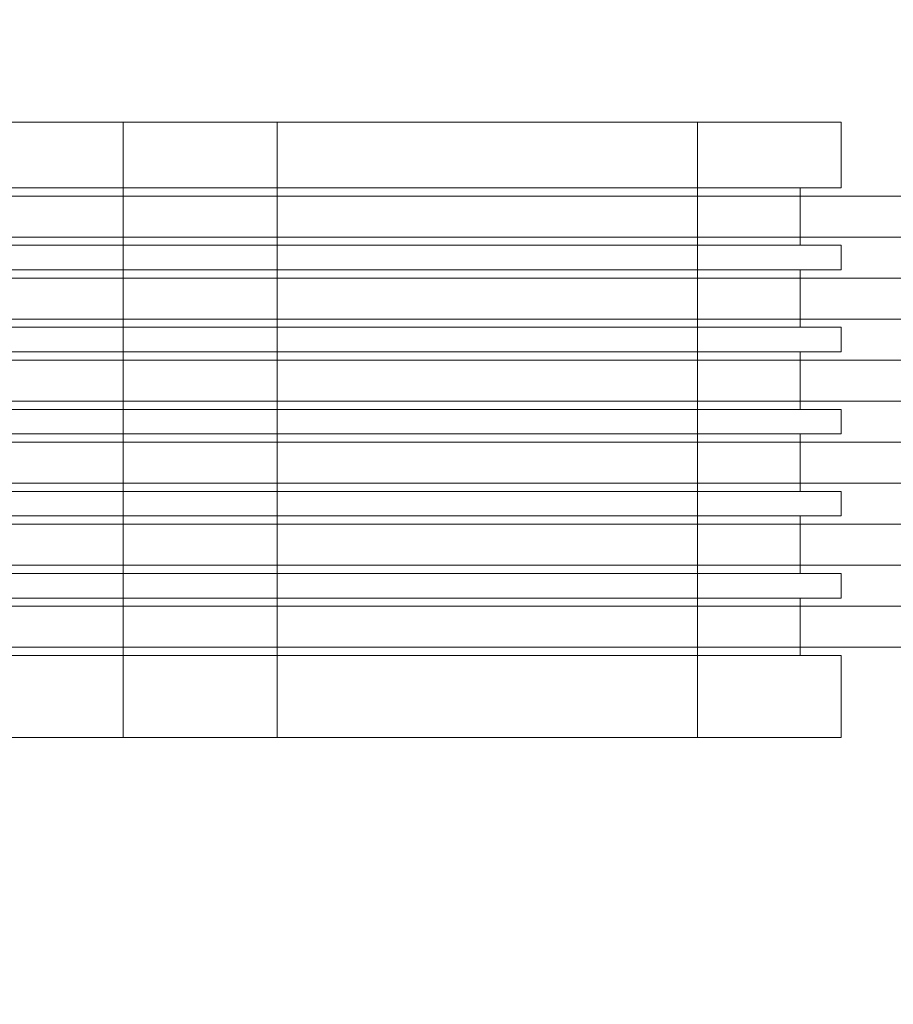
# Model space of a CAD drawing. Header units: millimetres. Extents: x -2233 to 61924, y -68080 to 6847.
# Tile 549 of 656: x 24560 to 24773, y -19725 to -19485. Entities that reach past the tile are written whole.
import ezdxf

# ---------------------------------------------------------------- set-up
doc = ezdxf.new("R2010")
doc.units = ezdxf.units.MM
doc.layers.add('COTAS_O', color=1, linetype='Continuous', lineweight=0)
doc.layers.add('superior_briquetadora', color=7, linetype='Continuous', lineweight=0)
doc.dimstyles.new('R19_100', dxfattribs={"dimtxt": 250, "dimasz": 150, "dimexe": 150, "dimexo": 80, "dimgap": 100, "dimtad": 1, "dimtih": 1, "dimtoh": 1, "dimdsep": 46, "dimcen": 0.09, "dimadec": 0, "dimazin": 0, "dimtfac": 1, "dimtdec": 4, "dimtofl": 0, "dimtmove": 0, "dimatfit": 3, "dimfxl": 1, "dimtolj": 1, "dimtzin": 0, "dimarcsym": 0})

# ---------------------------------------------------------------- blocks, each defined once
blk = doc.blocks.new('DIM_R28_42')
at = {"layer": 'COTAS_O'}
for p, q in [((23750.07, -19480), (23750.07, -20380)), ((25950.07, -19480), (25950.07, -20380)), ((23750.07, -20380), (23900.07, -20335)), ((25950.07, -20380), (25800.07, -20335)), ((23750.07, -20380), (25950.07, -20380)), ((23750.07, -20380), (23900.07, -20425)), ((25950.07, -20380), (25800.07, -20425))]:
    blk.add_line(p, q, dxfattribs=at)
blk.add_text('2200 O', height=250, dxfattribs=at).set_placement((24850.07, -20280))

msp = doc.modelspace()

# ---------------------------------------------------------------- linework, layer by layer
at = {"layer": 'superior_briquetadora'}
for p, q in [((24562.53, -19510), (24542.605, -19510)), ((24557.131, -19510), (24575.55, -19510)), ((24581.647, -19510), (24562.53, -19510)), ((24575.55, -19510), (24593.454, -19510)), ((24598.408, -19510), (24581.647, -19510)), ((24585.067, -19660), (24585.067, -19510)), ((24587.903, -19510), (24585.067, -19510)), ((24596.18, -19510), (24587.903, -19510)), ((24593.454, -19510), (24610.769, -19510)), ((24609.227, -19510), (24596.18, -19510)), ((24611.455, -19510), (24598.408, -19510)), ((24625.988, -19510), (24609.227, -19510)), ((24610.769, -19510), (24627.424, -19510)), ((24619.732, -19510), (24611.455, -19510)), ((24622.567, -19510), (24619.732, -19510)), ((24622.567, -19660), (24622.567, -19510)), ((24645.105, -19510), (24625.988, -19510)), ((24627.424, -19510), (24643.349, -19510)), ((24643.349, -19510), (24658.481, -19510)), ((24665.03, -19510), (24645.105, -19510)), ((24658.481, -19510), (24672.756, -19510)), ((24684.147, -19510), (24665.03, -19510)), ((24672.756, -19510), (24686.116, -19510)), ((24700.908, -19510), (24684.147, -19510)), ((24686.116, -19510), (24698.506, -19510)), ((24698.506, -19510), (24709.875, -19510)), ((24713.955, -19510), (24700.908, -19510)), ((24709.875, -19510), (24720.176, -19510)), ((24722.232, -19510), (24713.955, -19510)), ((24720.176, -19510), (24729.368, -19510)), ((24725.067, -19510), (24722.232, -19510)), ((24725.067, -19660), (24725.067, -19510)), ((24729.368, -19510), (24737.412, -19510)), ((24737.412, -19510), (24744.275, -19510)), ((24744.275, -19510), (24749.929, -19510)), ((24749.929, -19510), (24754.351, -19510)), ((24754.351, -19510), (24757.522, -19510)), ((24757.522, -19510), (24759.431, -19510)), ((24759.431, -19510), (24760.067, -19510)), ((24760.067, -19510), (24760.067, -19526)), ((24546.499, -19526), (24564.873, -19526)), ((24557.131, -19526), (24575.55, -19526)), ((24564.873, -19526), (24582.754, -19526)), ((24575.55, -19526), (24593.454, -19526)), ((24582.754, -19526), (24600.067, -19526)), ((24593.454, -19526), (24610.769, -19526)), ((24600.067, -19526), (24616.739, -19526)), ((24610.769, -19526), (24627.424, -19526)), ((24616.739, -19526), (24632.696, -19526)), ((24627.424, -19526), (24643.349, -19526)), ((24632.696, -19526), (24647.871, -19526)), ((24643.349, -19526), (24658.481, -19526)), ((24647.871, -19526), (24662.2, -19526)), ((24658.481, -19526), (24672.756, -19526)), ((24662.2, -19526), (24675.619, -19526)), ((24672.756, -19526), (24686.116, -19526)), ((24675.619, -19526), (24688.073, -19526)), ((24686.116, -19526), (24698.506, -19526)), ((24688.073, -19526), (24699.508, -19526)), ((24698.506, -19526), (24709.875, -19526)), ((24699.508, -19526), (24709.875, -19526)), ((24709.875, -19526), (24719.129, -19526)), ((24709.875, -19526), (24720.176, -19526)), ((24719.129, -19526), (24727.231, -19526)), ((24720.176, -19526), (24729.368, -19526)), ((24727.231, -19526), (24734.147, -19526)), ((24729.368, -19526), (24737.412, -19526)), ((24734.147, -19526), (24739.845, -19526)), ((24737.412, -19526), (24744.275, -19526)), ((24739.845, -19526), (24744.303, -19526)), ((24744.275, -19526), (24749.929, -19526)), ((24744.303, -19526), (24747.501, -19526)), ((24747.501, -19526), (24749.425, -19526)), ((24749.425, -19526), (24750.067, -19526)), ((24749.929, -19526), (24754.351, -19526)), ((24750.067, -19540), (24750.067, -19526)), ((24754.351, -19526), (24757.522, -19526)), ((24757.522, -19526), (24759.431, -19526)), ((24759.431, -19526), (24760.067, -19526)), ((24471.62, -19528), (26228.731, -19528)), ((24472.193, -19528), (26229.304, -19528)), ((26235.991, -19528), (24489.68, -19528)), ((26237.044, -19528), (24490.733, -19528)), ((24471.62, -19538), (26228.731, -19538)), ((24472.193, -19538), (26229.304, -19538)), ((26235.991, -19538), (24489.68, -19538)), ((26237.044, -19538), (24490.733, -19538)), ((24546.499, -19540), (24564.873, -19540)), ((24557.131, -19540), (24575.55, -19540)), ((24564.873, -19540), (24582.754, -19540)), ((24575.55, -19540), (24593.454, -19540)), ((24582.754, -19540), (24600.067, -19540)), ((24593.454, -19540), (24610.769, -19540)), ((24600.067, -19540), (24616.739, -19540)), ((24610.769, -19540), (24627.424, -19540)), ((24616.739, -19540), (24632.696, -19540)), ((24627.424, -19540), (24643.349, -19540)), ((24632.696, -19540), (24647.871, -19540)), ((24643.349, -19540), (24658.481, -19540)), ((24647.871, -19540), (24662.2, -19540)), ((24658.481, -19540), (24672.756, -19540)), ((24662.2, -19540), (24675.619, -19540)), ((24672.756, -19540), (24686.116, -19540)), ((24675.619, -19540), (24688.073, -19540)), ((24686.116, -19540), (24698.506, -19540)), ((24688.073, -19540), (24699.508, -19540)), ((24698.506, -19540), (24709.875, -19540)), ((24699.508, -19540), (24709.875, -19540)), ((24709.875, -19540), (24719.129, -19540)), ((24709.875, -19540), (24720.176, -19540)), ((24719.129, -19540), (24727.231, -19540)), ((24720.176, -19540), (24729.368, -19540)), ((24727.231, -19540), (24734.147, -19540)), ((24729.368, -19540), (24737.412, -19540)), ((24734.147, -19540), (24739.845, -19540)), ((24737.412, -19540), (24744.275, -19540)), ((24739.845, -19540), (24744.303, -19540)), ((24744.275, -19540), (24749.929, -19540)), ((24744.303, -19540), (24747.501, -19540)), ((24747.501, -19540), (24749.425, -19540)), ((24749.425, -19540), (24750.067, -19540)), ((24749.929, -19540), (24754.351, -19540)), ((24754.351, -19540), (24757.522, -19540)), ((24757.522, -19540), (24759.431, -19540)), ((24759.431, -19540), (24760.067, -19540)), ((24760.067, -19540), (24760.067, -19546)), ((24546.499, -19546), (24564.873, -19546)), ((24557.131, -19546), (24575.55, -19546)), ((24564.873, -19546), (24582.754, -19546)), ((24575.55, -19546), (24593.454, -19546)), ((24582.754, -19546), (24600.067, -19546)), ((24593.454, -19546), (24610.769, -19546)), ((24600.067, -19546), (24616.739, -19546)), ((24610.769, -19546), (24627.424, -19546)), ((24616.739, -19546), (24632.696, -19546)), ((24627.424, -19546), (24643.349, -19546)), ((24632.696, -19546), (24647.871, -19546)), ((24643.349, -19546), (24658.481, -19546)), ((24647.871, -19546), (24662.2, -19546)), ((24658.481, -19546), (24672.756, -19546)), ((24662.2, -19546), (24675.619, -19546)), ((24672.756, -19546), (24686.116, -19546)), ((24675.619, -19546), (24688.073, -19546)), ((24686.116, -19546), (24698.506, -19546)), ((24688.073, -19546), (24699.508, -19546)), ((24698.506, -19546), (24709.875, -19546)), ((24699.508, -19546), (24709.875, -19546)), ((24709.875, -19546), (24719.129, -19546)), ((24709.875, -19546), (24720.176, -19546)), ((24719.129, -19546), (24727.231, -19546)), ((24720.176, -19546), (24729.368, -19546)), ((24727.231, -19546), (24734.147, -19546)), ((24729.368, -19546), (24737.412, -19546)), ((24734.147, -19546), (24739.845, -19546)), ((24737.412, -19546), (24744.275, -19546)), ((24739.845, -19546), (24744.303, -19546)), ((24744.275, -19546), (24749.929, -19546)), ((24744.303, -19546), (24747.501, -19546)), ((24747.501, -19546), (24749.425, -19546)), ((24749.425, -19546), (24750.067, -19546)), ((24749.929, -19546), (24754.351, -19546)), ((24750.067, -19560), (24750.067, -19546)), ((24754.351, -19546), (24757.522, -19546)), ((24757.522, -19546), (24759.431, -19546)), ((24759.431, -19546), (24760.067, -19546)), ((24471.62, -19548), (26228.731, -19548)), ((24472.193, -19548), (26229.304, -19548)), ((26235.991, -19548), (24489.68, -19548)), ((26237.044, -19548), (24490.733, -19548)), ((24471.62, -19558), (26228.731, -19558)), ((24472.193, -19558), (26229.304, -19558)), ((26235.991, -19558), (24489.68, -19558)), ((26237.044, -19558), (24490.733, -19558)), ((24546.499, -19560), (24564.873, -19560)), ((24557.131, -19560), (24575.55, -19560)), ((24564.873, -19560), (24582.754, -19560)), ((24575.55, -19560), (24593.454, -19560)), ((24582.754, -19560), (24600.067, -19560)), ((24593.454, -19560), (24610.769, -19560)), ((24600.067, -19560), (24616.739, -19560)), ((24610.769, -19560), (24627.424, -19560)), ((24616.739, -19560), (24632.696, -19560)), ((24627.424, -19560), (24643.349, -19560)), ((24632.696, -19560), (24647.871, -19560)), ((24643.349, -19560), (24658.481, -19560)), ((24647.871, -19560), (24662.2, -19560)), ((24658.481, -19560), (24672.756, -19560)), ((24662.2, -19560), (24675.619, -19560)), ((24672.756, -19560), (24686.116, -19560)), ((24675.619, -19560), (24688.073, -19560)), ((24686.116, -19560), (24698.506, -19560)), ((24688.073, -19560), (24699.508, -19560)), ((24698.506, -19560), (24709.875, -19560)), ((24699.508, -19560), (24709.875, -19560)), ((24709.875, -19560), (24719.129, -19560)), ((24709.875, -19560), (24720.176, -19560)), ((24719.129, -19560), (24727.231, -19560)), ((24720.176, -19560), (24729.368, -19560)), ((24727.231, -19560), (24734.147, -19560)), ((24729.368, -19560), (24737.412, -19560)), ((24734.147, -19560), (24739.845, -19560)), ((24737.412, -19560), (24744.275, -19560)), ((24739.845, -19560), (24744.303, -19560)), ((24744.275, -19560), (24749.929, -19560)), ((24744.303, -19560), (24747.501, -19560)), ((24747.501, -19560), (24749.425, -19560)), ((24749.425, -19560), (24750.067, -19560)), ((24749.929, -19560), (24754.351, -19560)), ((24754.351, -19560), (24757.522, -19560)), ((24757.522, -19560), (24759.431, -19560)), ((24759.431, -19560), (24760.067, -19560)), ((24760.067, -19560), (24760.067, -19566)), ((24546.499, -19566), (24564.873, -19566)), ((24557.131, -19566), (24575.55, -19566)), ((24564.873, -19566), (24582.754, -19566)), ((24575.55, -19566), (24593.454, -19566)), ((24582.754, -19566), (24600.067, -19566)), ((24593.454, -19566), (24610.769, -19566)), ((24600.067, -19566), (24616.739, -19566)), ((24610.769, -19566), (24627.424, -19566)), ((24616.739, -19566), (24632.696, -19566)), ((24627.424, -19566), (24643.349, -19566)), ((24632.696, -19566), (24647.871, -19566)), ((24643.349, -19566), (24658.481, -19566)), ((24647.871, -19566), (24662.2, -19566)), ((24658.481, -19566), (24672.756, -19566)), ((24662.2, -19566), (24675.619, -19566)), ((24672.756, -19566), (24686.116, -19566)), ((24675.619, -19566), (24688.073, -19566)), ((24686.116, -19566), (24698.506, -19566)), ((24688.073, -19566), (24699.508, -19566)), ((24698.506, -19566), (24709.875, -19566)), ((24699.508, -19566), (24709.875, -19566)), ((24709.875, -19566), (24719.129, -19566)), ((24709.875, -19566), (24720.176, -19566)), ((24719.129, -19566), (24727.231, -19566)), ((24720.176, -19566), (24729.368, -19566)), ((24727.231, -19566), (24734.147, -19566)), ((24729.368, -19566), (24737.412, -19566)), ((24734.147, -19566), (24739.845, -19566)), ((24737.412, -19566), (24744.275, -19566)), ((24739.845, -19566), (24744.303, -19566)), ((24744.275, -19566), (24749.929, -19566)), ((24744.303, -19566), (24747.501, -19566)), ((24747.501, -19566), (24749.425, -19566)), ((24749.425, -19566), (24750.067, -19566)), ((24749.929, -19566), (24754.351, -19566)), ((24750.067, -19580), (24750.067, -19566)), ((24754.351, -19566), (24757.522, -19566)), ((24757.522, -19566), (24759.431, -19566)), ((24759.431, -19566), (24760.067, -19566)), ((24471.62, -19568), (26228.731, -19568)), ((24472.193, -19568), (26229.304, -19568)), ((26235.991, -19568), (24489.68, -19568)), ((26237.044, -19568), (24490.733, -19568)), ((24471.62, -19578), (26228.731, -19578)), ((24472.193, -19578), (26229.304, -19578)), ((26235.991, -19578), (24489.68, -19578)), ((26237.044, -19578), (24490.733, -19578)), ((24546.499, -19580), (24564.873, -19580)), ((24557.131, -19580), (24575.55, -19580)), ((24564.873, -19580), (24582.754, -19580)), ((24575.55, -19580), (24593.454, -19580)), ((24582.754, -19580), (24600.067, -19580)), ((24593.454, -19580), (24610.769, -19580)), ((24600.067, -19580), (24616.739, -19580)), ((24610.769, -19580), (24627.424, -19580)), ((24616.739, -19580), (24632.696, -19580)), ((24627.424, -19580), (24643.349, -19580)), ((24632.696, -19580), (24647.871, -19580)), ((24643.349, -19580), (24658.481, -19580)), ((24647.871, -19580), (24662.2, -19580)), ((24658.481, -19580), (24672.756, -19580)), ((24662.2, -19580), (24675.619, -19580)), ((24672.756, -19580), (24686.116, -19580)), ((24675.619, -19580), (24688.073, -19580)), ((24686.116, -19580), (24698.506, -19580)), ((24688.073, -19580), (24699.508, -19580)), ((24698.506, -19580), (24709.875, -19580)), ((24699.508, -19580), (24709.875, -19580)), ((24709.875, -19580), (24719.129, -19580)), ((24709.875, -19580), (24720.176, -19580)), ((24719.129, -19580), (24727.231, -19580)), ((24720.176, -19580), (24729.368, -19580)), ((24727.231, -19580), (24734.147, -19580)), ((24729.368, -19580), (24737.412, -19580)), ((24734.147, -19580), (24739.845, -19580)), ((24737.412, -19580), (24744.275, -19580)), ((24739.845, -19580), (24744.303, -19580)), ((24744.275, -19580), (24749.929, -19580)), ((24744.303, -19580), (24747.501, -19580)), ((24747.501, -19580), (24749.425, -19580)), ((24749.425, -19580), (24750.067, -19580)), ((24749.929, -19580), (24754.351, -19580)), ((24754.351, -19580), (24757.522, -19580)), ((24757.522, -19580), (24759.431, -19580)), ((24759.431, -19580), (24760.067, -19580)), ((24760.067, -19580), (24760.067, -19586)), ((24546.499, -19586), (24564.873, -19586)), ((24557.131, -19586), (24575.55, -19586)), ((24564.873, -19586), (24582.754, -19586)), ((24575.55, -19586), (24593.454, -19586)), ((24582.754, -19586), (24600.067, -19586)), ((24593.454, -19586), (24610.769, -19586)), ((24600.067, -19586), (24616.739, -19586)), ((24610.769, -19586), (24627.424, -19586)), ((24616.739, -19586), (24632.696, -19586)), ((24627.424, -19586), (24643.349, -19586)), ((24632.696, -19586), (24647.871, -19586)), ((24643.349, -19586), (24658.481, -19586)), ((24647.871, -19586), (24662.2, -19586)), ((24658.481, -19586), (24672.756, -19586)), ((24662.2, -19586), (24675.619, -19586)), ((24672.756, -19586), (24686.116, -19586)), ((24675.619, -19586), (24688.073, -19586)), ((24686.116, -19586), (24698.506, -19586)), ((24688.073, -19586), (24699.508, -19586)), ((24698.506, -19586), (24709.875, -19586)), ((24699.508, -19586), (24709.875, -19586)), ((24709.875, -19586), (24719.129, -19586)), ((24709.875, -19586), (24720.176, -19586)), ((24719.129, -19586), (24727.231, -19586)), ((24720.176, -19586), (24729.368, -19586)), ((24727.231, -19586), (24734.147, -19586)), ((24729.368, -19586), (24737.412, -19586)), ((24734.147, -19586), (24739.845, -19586)), ((24737.412, -19586), (24744.275, -19586)), ((24739.845, -19586), (24744.303, -19586)), ((24744.275, -19586), (24749.929, -19586)), ((24744.303, -19586), (24747.501, -19586)), ((24747.501, -19586), (24749.425, -19586)), ((24749.425, -19586), (24750.067, -19586)), ((24749.929, -19586), (24754.351, -19586)), ((24750.067, -19600), (24750.067, -19586)), ((24754.351, -19586), (24757.522, -19586)), ((24757.522, -19586), (24759.431, -19586)), ((24759.431, -19586), (24760.067, -19586)), ((24471.62, -19588), (26228.731, -19588)), ((24472.193, -19588), (26229.304, -19588)), ((26235.991, -19588), (24489.68, -19588)), ((26237.044, -19588), (24490.733, -19588)), ((24471.62, -19598), (26228.731, -19598)), ((24472.193, -19598), (26229.304, -19598)), ((26235.991, -19598), (24489.68, -19598)), ((26237.044, -19598), (24490.733, -19598)), ((24546.499, -19600), (24564.873, -19600)), ((24557.131, -19600), (24575.55, -19600)), ((24564.873, -19600), (24582.754, -19600)), ((24575.55, -19600), (24593.454, -19600)), ((24582.754, -19600), (24600.067, -19600)), ((24593.454, -19600), (24610.769, -19600)), ((24600.067, -19600), (24616.739, -19600)), ((24610.769, -19600), (24627.424, -19600)), ((24616.739, -19600), (24632.696, -19600)), ((24627.424, -19600), (24643.349, -19600)), ((24632.696, -19600), (24647.871, -19600)), ((24643.349, -19600), (24658.481, -19600)), ((24647.871, -19600), (24662.2, -19600)), ((24658.481, -19600), (24672.756, -19600)), ((24662.2, -19600), (24675.619, -19600)), ((24672.756, -19600), (24686.116, -19600)), ((24675.619, -19600), (24688.073, -19600)), ((24686.116, -19600), (24698.506, -19600)), ((24688.073, -19600), (24699.508, -19600)), ((24698.506, -19600), (24709.875, -19600)), ((24699.508, -19600), (24709.875, -19600)), ((24709.875, -19600), (24719.129, -19600)), ((24709.875, -19600), (24720.176, -19600)), ((24719.129, -19600), (24727.231, -19600)), ((24720.176, -19600), (24729.368, -19600)), ((24727.231, -19600), (24734.147, -19600)), ((24729.368, -19600), (24737.412, -19600)), ((24734.147, -19600), (24739.845, -19600)), ((24737.412, -19600), (24744.275, -19600)), ((24739.845, -19600), (24744.303, -19600)), ((24744.275, -19600), (24749.929, -19600)), ((24744.303, -19600), (24747.501, -19600)), ((24747.501, -19600), (24749.425, -19600)), ((24749.425, -19600), (24750.067, -19600)), ((24749.929, -19600), (24754.351, -19600)), ((24754.351, -19600), (24757.522, -19600)), ((24757.522, -19600), (24759.431, -19600)), ((24759.431, -19600), (24760.067, -19600)), ((24760.067, -19600), (24760.067, -19606)), ((24546.499, -19606), (24564.873, -19606)), ((24557.131, -19606), (24575.55, -19606)), ((24564.873, -19606), (24582.754, -19606)), ((24575.55, -19606), (24593.454, -19606)), ((24582.754, -19606), (24600.067, -19606)), ((24593.454, -19606), (24610.769, -19606)), ((24600.067, -19606), (24616.739, -19606)), ((24610.769, -19606), (24627.424, -19606)), ((24616.739, -19606), (24632.696, -19606)), ((24627.424, -19606), (24643.349, -19606)), ((24632.696, -19606), (24647.871, -19606)), ((24643.349, -19606), (24658.481, -19606)), ((24647.871, -19606), (24662.2, -19606)), ((24658.481, -19606), (24672.756, -19606)), ((24662.2, -19606), (24675.619, -19606)), ((24672.756, -19606), (24686.116, -19606)), ((24675.619, -19606), (24688.073, -19606)), ((24686.116, -19606), (24698.506, -19606)), ((24688.073, -19606), (24699.508, -19606)), ((24698.506, -19606), (24709.875, -19606)), ((24699.508, -19606), (24709.875, -19606)), ((24709.875, -19606), (24719.129, -19606)), ((24709.875, -19606), (24720.176, -19606)), ((24719.129, -19606), (24727.231, -19606)), ((24720.176, -19606), (24729.368, -19606)), ((24727.231, -19606), (24734.147, -19606)), ((24729.368, -19606), (24737.412, -19606)), ((24734.147, -19606), (24739.845, -19606)), ((24737.412, -19606), (24744.275, -19606)), ((24739.845, -19606), (24744.303, -19606)), ((24744.275, -19606), (24749.929, -19606)), ((24744.303, -19606), (24747.501, -19606)), ((24747.501, -19606), (24749.425, -19606)), ((24749.425, -19606), (24750.067, -19606)), ((24749.929, -19606), (24754.351, -19606)), ((24750.067, -19620), (24750.067, -19606)), ((24754.351, -19606), (24757.522, -19606)), ((24757.522, -19606), (24759.431, -19606)), ((24759.431, -19606), (24760.067, -19606)), ((24471.62, -19608), (26228.731, -19608)), ((24472.193, -19608), (26229.304, -19608)), ((26235.991, -19608), (24489.68, -19608)), ((26237.044, -19608), (24490.733, -19608)), ((24471.62, -19618), (26228.731, -19618)), ((24472.193, -19618), (26229.304, -19618)), ((26235.991, -19618), (24489.68, -19618)), ((26237.044, -19618), (24490.733, -19618)), ((24546.499, -19620), (24564.873, -19620)), ((24557.131, -19620), (24575.55, -19620)), ((24564.873, -19620), (24582.754, -19620)), ((24575.55, -19620), (24593.454, -19620)), ((24582.754, -19620), (24600.067, -19620)), ((24593.454, -19620), (24610.769, -19620)), ((24600.067, -19620), (24616.739, -19620)), ((24610.769, -19620), (24627.424, -19620)), ((24616.739, -19620), (24632.696, -19620)), ((24627.424, -19620), (24643.349, -19620)), ((24632.696, -19620), (24647.871, -19620)), ((24643.349, -19620), (24658.481, -19620)), ((24647.871, -19620), (24662.2, -19620)), ((24658.481, -19620), (24672.756, -19620)), ((24662.2, -19620), (24675.619, -19620)), ((24672.756, -19620), (24686.116, -19620)), ((24675.619, -19620), (24688.073, -19620)), ((24686.116, -19620), (24698.506, -19620)), ((24688.073, -19620), (24699.508, -19620)), ((24698.506, -19620), (24709.875, -19620)), ((24699.508, -19620), (24709.875, -19620)), ((24709.875, -19620), (24719.129, -19620)), ((24709.875, -19620), (24720.176, -19620)), ((24719.129, -19620), (24727.231, -19620)), ((24720.176, -19620), (24729.368, -19620)), ((24727.231, -19620), (24734.147, -19620)), ((24729.368, -19620), (24737.412, -19620)), ((24734.147, -19620), (24739.845, -19620)), ((24737.412, -19620), (24744.275, -19620)), ((24739.845, -19620), (24744.303, -19620)), ((24744.275, -19620), (24749.929, -19620)), ((24744.303, -19620), (24747.501, -19620)), ((24747.501, -19620), (24749.425, -19620)), ((24749.425, -19620), (24750.067, -19620)), ((24749.929, -19620), (24754.351, -19620)), ((24754.351, -19620), (24757.522, -19620)), ((24757.522, -19620), (24759.431, -19620)), ((24759.431, -19620), (24760.067, -19620)), ((24760.067, -19620), (24760.067, -19626)), ((24546.499, -19626), (24564.873, -19626)), ((24557.131, -19626), (24575.55, -19626)), ((24564.873, -19626), (24582.754, -19626)), ((24575.55, -19626), (24593.454, -19626)), ((24582.754, -19626), (24600.067, -19626)), ((24593.454, -19626), (24610.769, -19626)), ((24600.067, -19626), (24616.739, -19626)), ((24610.769, -19626), (24627.424, -19626)), ((24616.739, -19626), (24632.696, -19626)), ((24627.424, -19626), (24643.349, -19626)), ((24632.696, -19626), (24647.871, -19626)), ((24643.349, -19626), (24658.481, -19626)), ((24647.871, -19626), (24662.2, -19626)), ((24658.481, -19626), (24672.756, -19626)), ((24662.2, -19626), (24675.619, -19626)), ((24672.756, -19626), (24686.116, -19626)), ((24675.619, -19626), (24688.073, -19626)), ((24686.116, -19626), (24698.506, -19626)), ((24688.073, -19626), (24699.508, -19626)), ((24698.506, -19626), (24709.875, -19626)), ((24699.508, -19626), (24709.875, -19626)), ((24709.875, -19626), (24719.129, -19626)), ((24709.875, -19626), (24720.176, -19626)), ((24719.129, -19626), (24727.231, -19626)), ((24720.176, -19626), (24729.368, -19626)), ((24727.231, -19626), (24734.147, -19626)), ((24729.368, -19626), (24737.412, -19626)), ((24734.147, -19626), (24739.845, -19626)), ((24737.412, -19626), (24744.275, -19626)), ((24739.845, -19626), (24744.303, -19626)), ((24744.275, -19626), (24749.929, -19626)), ((24744.303, -19626), (24747.501, -19626)), ((24747.501, -19626), (24749.425, -19626)), ((24749.425, -19626), (24750.067, -19626)), ((24749.929, -19626), (24754.351, -19626)), ((24750.067, -19640), (24750.067, -19626)), ((24754.351, -19626), (24757.522, -19626)), ((24757.522, -19626), (24759.431, -19626)), ((24759.431, -19626), (24760.067, -19626)), ((24471.62, -19628), (26228.731, -19628)), ((24472.193, -19628), (26229.304, -19628)), ((26235.991, -19628), (24489.68, -19628)), ((26237.044, -19628), (24490.733, -19628)), ((24471.62, -19638), (26228.731, -19638)), ((24472.193, -19638), (26229.304, -19638)), ((26235.991, -19638), (24489.68, -19638)), ((26237.044, -19638), (24490.733, -19638)), ((24546.499, -19640), (24564.873, -19640)), ((24557.131, -19640), (24575.55, -19640)), ((24564.873, -19640), (24582.754, -19640)), ((24575.55, -19640), (24593.454, -19640)), ((24582.754, -19640), (24600.067, -19640)), ((24593.454, -19640), (24610.769, -19640)), ((24600.067, -19640), (24616.739, -19640)), ((24610.769, -19640), (24627.424, -19640)), ((24616.739, -19640), (24632.696, -19640)), ((24627.424, -19640), (24643.349, -19640)), ((24632.696, -19640), (24647.871, -19640)), ((24643.349, -19640), (24658.481, -19640)), ((24647.871, -19640), (24662.2, -19640)), ((24658.481, -19640), (24672.756, -19640)), ((24662.2, -19640), (24675.619, -19640)), ((24672.756, -19640), (24686.116, -19640)), ((24675.619, -19640), (24688.073, -19640)), ((24686.116, -19640), (24698.506, -19640)), ((24688.073, -19640), (24699.508, -19640)), ((24698.506, -19640), (24709.875, -19640)), ((24699.508, -19640), (24709.875, -19640)), ((24709.875, -19640), (24719.129, -19640)), ((24709.875, -19640), (24720.176, -19640)), ((24719.129, -19640), (24727.231, -19640)), ((24720.176, -19640), (24729.368, -19640)), ((24727.231, -19640), (24734.147, -19640)), ((24729.368, -19640), (24737.412, -19640)), ((24734.147, -19640), (24739.845, -19640)), ((24737.412, -19640), (24744.275, -19640)), ((24739.845, -19640), (24744.303, -19640)), ((24744.275, -19640), (24749.929, -19640)), ((24744.303, -19640), (24747.501, -19640)), ((24747.501, -19640), (24749.425, -19640)), ((24749.425, -19640), (24750.067, -19640)), ((24749.929, -19640), (24754.351, -19640)), ((24754.351, -19640), (24757.522, -19640)), ((24757.522, -19640), (24759.431, -19640)), ((24759.431, -19640), (24760.067, -19640)), ((24760.067, -19640), (24760.067, -19660)), ((24562.53, -19660), (24542.605, -19660)), ((24557.131, -19660), (24575.55, -19660)), ((24581.647, -19660), (24562.53, -19660)), ((24575.55, -19660), (24593.454, -19660)), ((24598.408, -19660), (24581.647, -19660)), ((24587.903, -19660), (24585.067, -19660)), ((24596.18, -19660), (24587.903, -19660)), ((24593.454, -19660), (24610.769, -19660)), ((24609.227, -19660), (24596.18, -19660)), ((24611.455, -19660), (24598.408, -19660)), ((24625.988, -19660), (24609.227, -19660)), ((24610.769, -19660), (24627.424, -19660)), ((24619.732, -19660), (24611.455, -19660)), ((24622.567, -19660), (24619.732, -19660)), ((24645.105, -19660), (24625.988, -19660)), ((24627.424, -19660), (24643.349, -19660)), ((24643.349, -19660), (24658.481, -19660)), ((24665.03, -19660), (24645.105, -19660)), ((24658.481, -19660), (24672.756, -19660)), ((24684.147, -19660), (24665.03, -19660)), ((24672.756, -19660), (24686.116, -19660)), ((24700.908, -19660), (24684.147, -19660)), ((24686.116, -19660), (24698.506, -19660)), ((24698.506, -19660), (24709.875, -19660)), ((24713.955, -19660), (24700.908, -19660)), ((24709.875, -19660), (24720.176, -19660)), ((24722.232, -19660), (24713.955, -19660)), ((24720.176, -19660), (24729.368, -19660)), ((24725.067, -19660), (24722.232, -19660)), ((24729.368, -19660), (24737.412, -19660)), ((24737.412, -19660), (24744.275, -19660)), ((24744.275, -19660), (24749.929, -19660)), ((24749.929, -19660), (24754.351, -19660)), ((24754.351, -19660), (24757.522, -19660)), ((24757.522, -19660), (24759.431, -19660)), ((24759.431, -19660), (24760.067, -19660))]:
    msp.add_line(p, q, dxfattribs=at)

# ---------------------------------------------------------------- dimensions: what is measured, and where the dimension line sits
at = {"layer": 'COTAS_O'}
dim = msp.add_aligned_dim(p1=(23750.067, -19480), p2=(25950.067, -19480), distance=-900, text='<> O', dimstyle='R19_100', dxfattribs=at)
dim.commit()
dim.dimension.update_dxf_attribs({"geometry": 'DIM_R28_42', "text_midpoint": (24850.067, -20380)})

doc.saveas('drawing.dxf')
